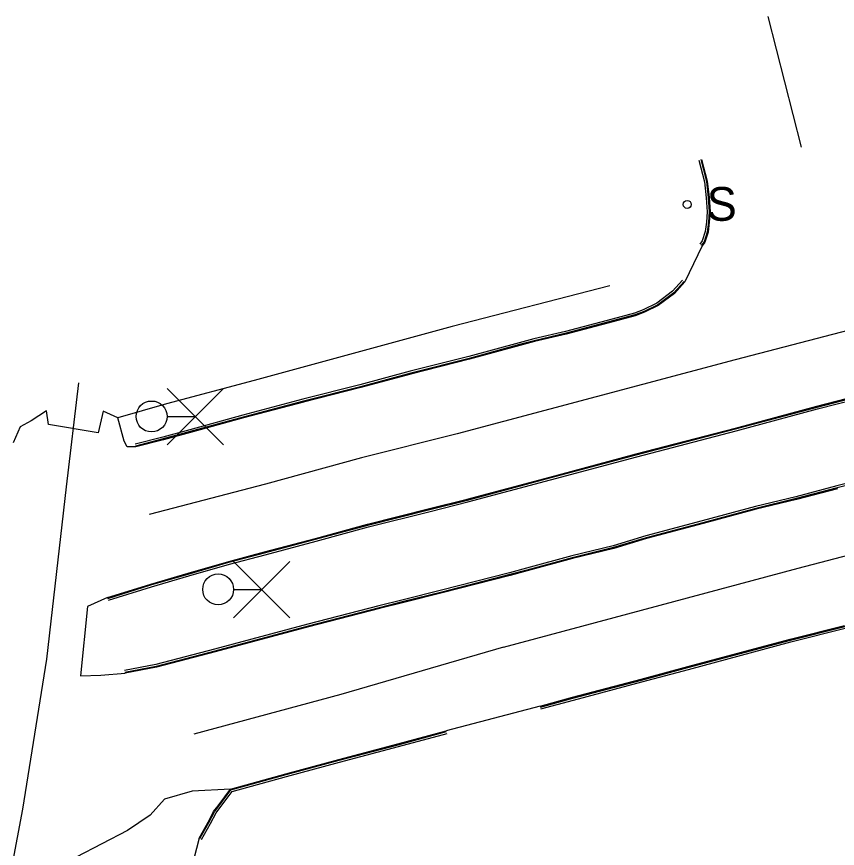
# Model space of a CAD drawing. Extents: x 368532 to 392481, y 10654822 to 10676899.
# Drawn here: x 391083.4 to 391229.3, y 10659211.3 to 10659359.2 of the extents above; entities that cross this region are included whole.
import ezdxf

# ---------------------------------------------------------------- set-up
doc = ezdxf.new("R2010")
doc.units = 0
for name, color, linetype in [('p_dtm sidewalk', 7, 'Continuous'), ('p_railroad rr control', 7, 'Continuous'), ('p_road - paved curb', 7, 'Continuous'), ('p_road dirt road', 7, 'Continuous'), ('p_road paint stripe', 7, 'Continuous'), ('p_structure sign', 7, 'Continuous')]:
    doc.layers.add(name, color=color, linetype=linetype)

msp = doc.modelspace()

# ---------------------------------------------------------------- linework, layer by layer
at = {"layer": 'p_dtm sidewalk'}
for p, q in [((391188.84, 10659311.35), (391160.81, 10659304.11)), ((391160.81, 10659304.11), (391125.65, 10659294.49)), ((391125.65, 10659294.49), (391110.05, 10659290.38)), ((391110.05, 10659290.38), (391101.4, 10659287.88))]:
    msp.add_line(p, q, dxfattribs=at)
at = {"layer": 'p_railroad rr control'}
for p, q in [((391110.16, 10659283.1), (391120.16, 10659293.1)), ((391110.16, 10659293.1), (391120.16, 10659283.1)), ((391110.16, 10659288.1), (391115.16, 10659288.1)), ((391121.99, 10659252.35), (391131.99, 10659262.35)), ((391121.99, 10659262.35), (391131.99, 10659252.35)), ((391121.99, 10659257.35), (391126.99, 10659257.35))]:
    msp.add_line(p, q, dxfattribs=at)
msp.add_lwpolyline([(391094.41, 10659294.12), (391092.25, 10659275.62), (391088.74, 10659244.99), (391084.45, 10659218.29), (391080.83, 10659199.1), (391074.97, 10659171.46), (391071.85, 10659158.83), (391065.09, 10659135.44), (391061.3, 10659122.55), (391056.49, 10659107.18)], dxfattribs=at)
for centre in [(391107.41, 10659288.12), (391119.24, 10659257.38)]:
    msp.add_circle(centre, 2.75, dxfattribs=at)
at = {"layer": 'p_road - paved curb'}
for p, q in [((391204.68, 10659333.7), (391205.69, 10659329.85)), ((391205.01, 10659333.79), (391206.03, 10659329.91)), ((391205.16, 10659333.83), (391206.18, 10659329.94)), ((391205.69, 10659329.85), (391205.99, 10659327.01)), ((391206.03, 10659329.91), (391206.34, 10659327.05)), ((391206.18, 10659329.94), (391206.49, 10659327.06)), ((391205.99, 10659327.01), (391206.18, 10659324.48)), ((391206.34, 10659327.05), (391206.53, 10659324.48)), ((391206.49, 10659327.06), (391206.68, 10659324.48)), ((391206.18, 10659324.48), (391206.04, 10659322.69)), ((391206.53, 10659324.48), (391206.39, 10659322.65)), ((391206.68, 10659324.48), (391206.54, 10659322.64)), ((391206.04, 10659322.69), (391205.83, 10659320.98)), ((391206.39, 10659322.65), (391206.17, 10659320.9)), ((391206.54, 10659322.64), (391206.32, 10659320.87)), ((391205.83, 10659320.98), (391205.29, 10659319.35)), ((391206.17, 10659320.9), (391205.61, 10659319.18)), ((391206.32, 10659320.87), (391205.74, 10659319.11)), ((391205.24, 10659318.45), (391202.16, 10659312.03)), ((391205.29, 10659319.35), (391204.84, 10659318.75)), ((391205.61, 10659319.18), (391205.12, 10659318.54)), ((391205.74, 10659319.11), (391205.24, 10659318.45)), ((391201.79, 10659312.37), (391199.99, 10659310.38)), ((391202.05, 10659312.13), (391200.23, 10659310.12)), ((391202.16, 10659312.03), (391200.33, 10659310.01)), ((391199.99, 10659310.38), (391197.21, 10659308.27)), ((391200.23, 10659310.12), (391197.39, 10659307.97)), ((391200.33, 10659310.01), (391197.47, 10659307.84)), ((391197.21, 10659308.27), (391194.8, 10659307.1)), ((391194.8, 10659307.1), (391193.22, 10659306.51)), ((391194.94, 10659306.78), (391193.32, 10659306.17)), ((391195, 10659306.64), (391193.37, 10659306.03)), ((391197.39, 10659307.97), (391194.94, 10659306.78)), ((391197.47, 10659307.84), (391195, 10659306.64)), ((391189.25, 10659305.44), (391181, 10659303.25)), ((391193.22, 10659306.51), (391189.25, 10659305.44)), ((391193.32, 10659306.17), (391189.34, 10659305.1)), ((391193.37, 10659306.03), (391189.38, 10659304.96)), ((391189.34, 10659305.1), (391181.08, 10659302.92)), ((391189.38, 10659304.96), (391181.12, 10659302.77)), ((391181, 10659303.25), (391175.32, 10659301.91)), ((391181.08, 10659302.92), (391175.4, 10659301.57)), ((391181.12, 10659302.77), (391175.44, 10659301.42)), ((391172.73, 10659301.23), (391163.78, 10659298.78)), ((391172.82, 10659300.89), (391163.87, 10659298.45)), ((391172.86, 10659300.75), (391163.91, 10659298.3)), ((391175.32, 10659301.91), (391172.73, 10659301.23)), ((391175.4, 10659301.57), (391172.82, 10659300.89)), ((391175.44, 10659301.42), (391172.86, 10659300.75)), ((391163.78, 10659298.78), (391153.37, 10659296.15)), ((391163.87, 10659298.45), (391153.46, 10659295.82)), ((391163.91, 10659298.3), (391153.5, 10659295.67)), ((391153.37, 10659296.15), (391144.45, 10659293.74)), ((391153.46, 10659295.82), (391144.54, 10659293.41)), ((391153.5, 10659295.67), (391144.58, 10659293.26)), ((391144.45, 10659293.74), (391134.3, 10659291.17)), ((391144.54, 10659293.41), (391134.39, 10659290.84)), ((391144.58, 10659293.26), (391134.43, 10659290.69)), ((391225.65, 10659289.95), (391238.66, 10659293.28)), ((391225.69, 10659289.8), (391238.7, 10659293.13)), ((391225.78, 10659289.47), (391238.79, 10659292.8)), ((391134.3, 10659291.17), (391123.61, 10659288.33)), ((391134.39, 10659290.84), (391123.7, 10659287.99)), ((391134.43, 10659290.69), (391123.74, 10659287.85)), ((391088.75, 10659289.13), (391085.99, 10659287.34)), ((391089.1, 10659286.69), (391088.75, 10659289.13)), ((391098.78, 10659289.07), (391097.91, 10659285.22)), ((391101.4, 10659287.88), (391098.78, 10659289.07)), ((391211.18, 10659286.07), (391225.65, 10659289.95)), ((391211.22, 10659285.92), (391225.69, 10659289.8)), ((391211.31, 10659285.59), (391225.78, 10659289.47)), ((391102.55, 10659283.73), (391101.4, 10659287.88)), ((391123.61, 10659288.33), (391114.18, 10659285.77)), ((391123.7, 10659287.99), (391114.27, 10659285.43)), ((391123.74, 10659287.85), (391114.31, 10659285.29)), ((391084.03, 10659286.3), (391082.81, 10659283.45)), ((391085.99, 10659287.34), (391084.03, 10659286.3)), ((391097.91, 10659285.22), (391089.1, 10659286.69)), ((391193.51, 10659281.45), (391211.18, 10659286.07)), ((391193.55, 10659281.3), (391211.22, 10659285.92)), ((391109.4, 10659284.46), (391104.46, 10659283.18)), ((391114.18, 10659285.77), (391109.4, 10659284.46)), ((391114.27, 10659285.43), (391109.49, 10659284.12)), ((391114.31, 10659285.29), (391109.53, 10659283.98)), ((391193.64, 10659280.97), (391211.31, 10659285.59)), ((391103.07, 10659282.73), (391102.55, 10659283.73)), ((391109.49, 10659284.12), (391104.55, 10659282.85)), ((391109.53, 10659283.98), (391104.59, 10659282.7)), ((391104.59, 10659282.7), (391103.07, 10659282.73)), ((391178.18, 10659277.35), (391193.51, 10659281.45)), ((391178.22, 10659277.21), (391193.55, 10659281.3)), ((391178.31, 10659276.87), (391193.64, 10659280.97)), ((391241.32, 10659278.93), (391229.19, 10659275.76)), ((391241.4, 10659278.6), (391229.28, 10659275.43)), ((391163.5, 10659273.41), (391178.18, 10659277.35)), ((391163.54, 10659273.26), (391178.22, 10659277.21)), ((391163.63, 10659272.93), (391178.31, 10659276.87)), ((391229.19, 10659275.76), (391221.91, 10659273.84)), ((391229.28, 10659275.43), (391221.99, 10659273.51)), ((391229.32, 10659275.28), (391222.03, 10659273.36)), ((391156.81, 10659271.73), (391163.5, 10659273.41)), ((391156.85, 10659271.58), (391163.54, 10659273.26)), ((391156.93, 10659271.25), (391163.63, 10659272.93)), ((391221.91, 10659273.84), (391214.74, 10659272.11)), ((391221.99, 10659273.51), (391214.82, 10659271.78)), ((391222.03, 10659273.36), (391214.86, 10659271.63)), ((391145.81, 10659268.96), (391156.81, 10659271.73)), ((391145.85, 10659268.81), (391156.85, 10659271.58)), ((391145.94, 10659268.48), (391156.93, 10659271.25)), ((391214.74, 10659272.11), (391205.29, 10659269.55)), ((391214.82, 10659271.78), (391205.38, 10659269.21)), ((391214.86, 10659271.63), (391205.42, 10659269.07)), ((391136.53, 10659266.42), (391145.81, 10659268.96)), ((391136.57, 10659266.28), (391145.85, 10659268.81)), ((391136.66, 10659265.94), (391145.94, 10659268.48)), ((391205.29, 10659269.55), (391195.24, 10659266.89)), ((391205.38, 10659269.21), (391195.34, 10659266.55)), ((391205.42, 10659269.07), (391195.38, 10659266.41)), ((391195.24, 10659266.89), (391189.44, 10659265.14)), ((391127.46, 10659264.03), (391136.53, 10659266.42)), ((391127.5, 10659263.89), (391136.57, 10659266.28)), ((391127.59, 10659263.55), (391136.66, 10659265.94)), ((391195.34, 10659266.55), (391189.53, 10659264.8)), ((391195.38, 10659266.41), (391189.57, 10659264.66)), ((391121.11, 10659262.33), (391127.46, 10659264.03)), ((391121.15, 10659262.19), (391127.5, 10659263.89)), ((391189.44, 10659265.14), (391182.08, 10659263.33)), ((391189.53, 10659264.8), (391182.17, 10659263)), ((391189.57, 10659264.66), (391182.21, 10659262.85)), ((391113.89, 10659260.25), (391121.11, 10659262.33)), ((391121.24, 10659261.85), (391127.59, 10659263.55)), ((391182.08, 10659263.33), (391174.04, 10659261.13)), ((391182.17, 10659263), (391174.13, 10659260.79)), ((391182.21, 10659262.85), (391174.17, 10659260.65)), ((391113.93, 10659260.11), (391121.15, 10659262.19)), ((391114.03, 10659259.77), (391121.24, 10659261.85)), ((391174.04, 10659261.13), (391171.02, 10659260.34)), ((391174.13, 10659260.79), (391171.11, 10659260.01)), ((391107.26, 10659258.3), (391113.89, 10659260.25)), ((391107.3, 10659258.16), (391113.93, 10659260.11)), ((391107.4, 10659257.82), (391114.03, 10659259.77)), ((391171.02, 10659260.34), (391158.93, 10659257.23)), ((391171.11, 10659260.01), (391159.01, 10659256.9)), ((391171.15, 10659259.86), (391159.05, 10659256.75)), ((391174.17, 10659260.65), (391171.15, 10659259.86)), ((391099.59, 10659255.92), (391107.26, 10659258.3)), ((391099.63, 10659255.78), (391107.3, 10659258.16)), ((391099.74, 10659255.44), (391107.4, 10659257.82)), ((391158.93, 10659257.23), (391152.11, 10659255.55)), ((391159.01, 10659256.9), (391152.19, 10659255.22)), ((391159.05, 10659256.75), (391152.23, 10659255.07)), ((391099.59, 10659255.92), (391096, 10659254.32)), ((391152.11, 10659255.55), (391147.8, 10659254.44)), ((391152.19, 10659255.22), (391147.88, 10659254.11)), ((391152.23, 10659255.07), (391147.92, 10659253.96)), ((391096, 10659254.32), (391094.76, 10659241.99)), ((391147.8, 10659254.44), (391135.16, 10659251.19)), ((391147.88, 10659254.11), (391135.25, 10659250.86)), ((391147.92, 10659253.96), (391135.29, 10659250.71)), ((391135.16, 10659251.19), (391118.57, 10659246.76)), ((391135.25, 10659250.86), (391118.66, 10659246.42)), ((391135.29, 10659250.71), (391118.7, 10659246.28)), ((391220.92, 10659248.51), (391230.56, 10659250.95)), ((391220.96, 10659248.36), (391230.6, 10659250.8)), ((391221.05, 10659248.03), (391230.68, 10659250.47)), ((391202.71, 10659243.64), (391220.92, 10659248.51)), ((391202.75, 10659243.5), (391220.96, 10659248.36)), ((391202.84, 10659243.16), (391221.05, 10659248.03)), ((391118.57, 10659246.76), (391108.17, 10659244.03)), ((391118.66, 10659246.42), (391108.25, 10659243.69)), ((391118.7, 10659246.28), (391108.28, 10659243.54)), ((391108.17, 10659244.03), (391102.61, 10659242.97)), ((391108.25, 10659243.69), (391102.67, 10659242.63)), ((391108.28, 10659243.54), (391102.7, 10659242.48)), ((391194.42, 10659241.4), (391202.71, 10659243.64)), ((391194.46, 10659241.26), (391202.75, 10659243.5)), ((391194.55, 10659240.92), (391202.84, 10659243.16)), ((391094.76, 10659241.99), (391098.4, 10659242.1)), ((391098.4, 10659242.1), (391102.7, 10659242.48)), ((391182.25, 10659238.19), (391194.42, 10659241.4)), ((391182.29, 10659238.05), (391194.46, 10659241.26)), ((391182.38, 10659237.71), (391194.55, 10659240.92)), ((391176.48, 10659236.6), (391182.25, 10659238.19)), ((391176.52, 10659236.46), (391182.29, 10659238.05)), ((391176.61, 10659236.12), (391182.38, 10659237.71)), ((391176.48, 10659236.6), (391159.79, 10659232.25)), ((391151.19, 10659229.9), (391159.79, 10659232.25)), ((391151.23, 10659229.76), (391159.83, 10659232.11)), ((391151.32, 10659229.42), (391159.92, 10659231.77)), ((391140.69, 10659227.16), (391151.19, 10659229.9)), ((391140.73, 10659227.02), (391151.23, 10659229.76)), ((391140.82, 10659226.68), (391151.32, 10659229.42)), ((391131.27, 10659224.61), (391140.69, 10659227.16)), ((391131.31, 10659224.47), (391140.73, 10659227.02)), ((391131.4, 10659224.13), (391140.82, 10659226.68)), ((391121.42, 10659221.85), (391131.27, 10659224.61)), ((391121.52, 10659221.72), (391131.31, 10659224.47)), ((391121.73, 10659221.42), (391131.4, 10659224.13)), ((391114.6, 10659221.5), (391109.68, 10659220.06)), ((391121.42, 10659221.85), (391114.6, 10659221.5)), ((391119.22, 10659218.92), (391121.42, 10659221.85)), ((391119.34, 10659218.83), (391121.52, 10659221.72)), ((391119.62, 10659218.62), (391121.73, 10659221.42)), ((391109.68, 10659220.06), (391107.14, 10659217.23)), ((391117.44, 10659216.02), (391118.44, 10659217.91)), ((391118.44, 10659217.91), (391119.22, 10659218.92)), ((391118.57, 10659217.83), (391119.34, 10659218.83)), ((391118.86, 10659217.64), (391119.62, 10659218.62)), ((391107.14, 10659217.23), (391103.12, 10659214.53)), ((391117.57, 10659215.95), (391118.57, 10659217.83)), ((391117.88, 10659215.78), (391118.86, 10659217.64)), ((391115.86, 10659213.16), (391117.44, 10659216.02)), ((391115.99, 10659213.09), (391117.57, 10659215.95)), ((391116.3, 10659212.92), (391117.88, 10659215.78)), ((391103.12, 10659214.53), (391094.01, 10659209.76))]:
    msp.add_line(p, q, dxfattribs=at)
at = {"layer": 'p_road dirt road'}
msp.add_line((391115.86, 10659213.16), (391114.48, 10659207.87), dxfattribs=at)
at = {"layer": 'p_road paint stripe'}
for p, q in [((391222.91, 10659336), (391217.02, 10659359.21)), ((391258.23, 10659310.47), (391211.12, 10659298.17)), ((391211.12, 10659298.17), (391161.7, 10659285.06)), ((391161.7, 10659285.06), (391144.73, 10659280.77)), ((391222.36, 10659261.15), (391301.67, 10659281.86)), ((391144.73, 10659280.77), (391127.64, 10659276.11)), ((391127.64, 10659276.11), (391106.98, 10659270.7)), ((391169.97, 10659247.11), (391222.36, 10659261.15)), ((391169.97, 10659247.11), (391141.04, 10659238.7)), ((391141.04, 10659238.7), (391114.89, 10659231.64))]:
    msp.add_line(p, q, dxfattribs=at)
at = {"layer": 'p_structure sign'}
msp.add_circle((391202.61, 10659325.81), 0.713, dxfattribs=at)

# ---------------------------------------------------------------- texts
msp.add_text('S', height=6, dxfattribs=at).set_placement((391206.07, 10659322.91))

doc.saveas('drawing.dxf')
